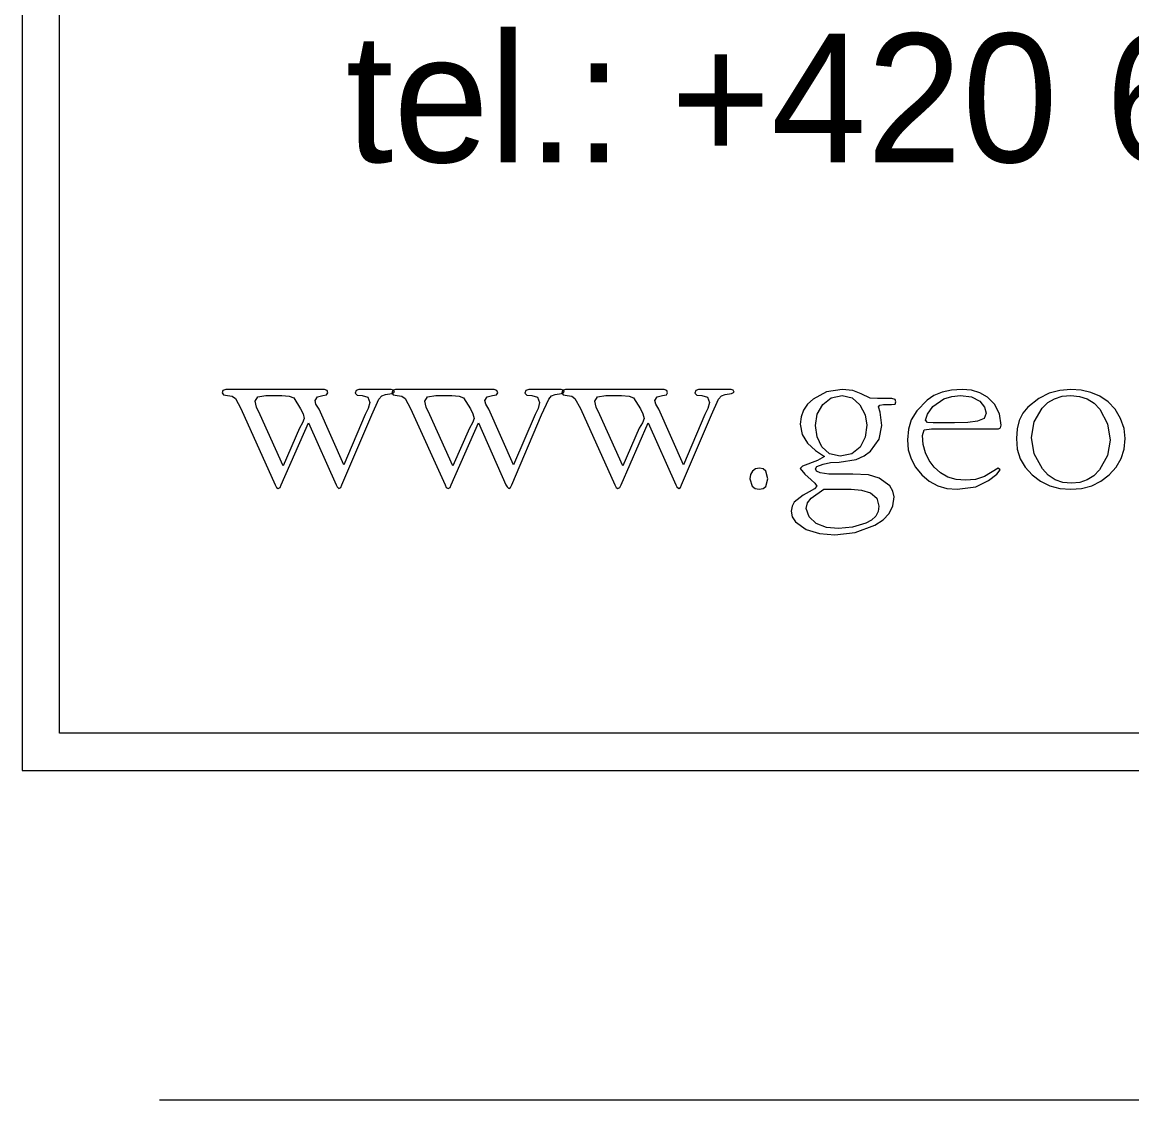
# Model space of a CAD drawing. Extents: x -866693 to -866303, y -1041966 to -1040244.
# Drawn here: x -866472.91 to -866463.07, y -1041358.19 to -1041348.63 of the extents above; entities that cross this region are included whole.
import ezdxf

# ---------------------------------------------------------------- set-up
doc = ezdxf.new("R2010")
doc.units = 0
doc.layers.add('Tabulka', color=7, linetype='Continuous')

msp = doc.modelspace()

# ---------------------------------------------------------------- linework, layer by layer
at = {"layer": 'Tabulka'}
for p, q in [((-866472.9062, -1041341.7608), (-866472.9062, -1041355.2654)), ((-866472.5765, -1041354.935), (-866472.5765, -1041342.0918)), ((-866446.6605, -1041354.935), (-866472.5765, -1041354.935)), ((-866472.9062, -1041355.2654), (-866445.1137, -1041355.2654)), ((-866471.6898, -1041358.1856), (-866378.9402, -1041358.1856))]:
    msp.add_line(p, q, dxfattribs=at)
for points in [[(-866469.6049, -1041351.9133), (-866469.6125, -1041351.8956), (-866469.6326, -1041351.8891), (-866469.9205, -1041351.8891), (-866469.9453, -1041351.8973), (-866469.9541, -1041351.9215), (-866469.9352, -1041351.9392), (-866469.8922, -1041351.9428), (-866469.8414, -1041351.9581), (-866469.8243, -1041352.0041), (-866469.8373, -1041352.0566), (-866469.8645, -1041352.1115), (-866470.055, -1041352.5575), (-866470.2739, -1041352.0649), (-866470.301, -1041352.0195), (-866470.3093, -1041351.9864), (-866470.288, -1041351.9534), (-866470.2403, -1041351.9428), (-866470.2066, -1041351.9369), (-866470.1954, -1041351.9186), (-866470.2031, -1041351.8968), (-866470.2261, -1041351.8891), (-866471.101, -1041351.8891), (-866471.1264, -1041351.8968), (-866471.134, -1041351.9186), (-866471.1222, -1041351.9369), (-866471.0862, -1041351.9428), (-866471.0444, -1041351.9498), (-866471.016, -1041351.9699), (-866470.9677, -1041352.0578), (-866470.6627, -1041352.7357), (-866470.6514, -1041352.7581), (-866470.6355, -1041352.7675), (-866470.6184, -1041352.7569), (-866470.6084, -1041352.7357), (-866470.3671, -1041352.1841), (-866470.1223, -1041352.7357), (-866470.1122, -1041352.7534), (-866470.0969, -1041352.7675), (-866470.0816, -1041352.7569), (-866470.0715, -1041352.7357), (-866469.8066, -1041352.1144), (-866469.7429, -1041351.974), (-866469.7164, -1041351.9463), (-866469.6857, -1041351.9339), (-866469.6285, -1041351.9257)], [(-866468.0993, -1041351.9133), (-866468.1064, -1041351.8956), (-866468.1271, -1041351.8891), (-866468.4144, -1041351.8891), (-866468.4391, -1041351.8973), (-866468.448, -1041351.9215), (-866468.4297, -1041351.9392), (-866468.386, -1041351.9428), (-866468.3353, -1041351.9581), (-866468.3182, -1041352.0041), (-866468.3312, -1041352.0566), (-866468.3583, -1041352.1115), (-866468.5489, -1041352.5575), (-866468.7677, -1041352.0649), (-866468.7949, -1041352.0195), (-866468.8031, -1041351.9864), (-866468.7819, -1041351.9534), (-866468.7347, -1041351.9428), (-866468.7005, -1041351.9369), (-866468.6893, -1041351.9186), (-866468.6969, -1041351.8968), (-866468.7205, -1041351.8891), (-866469.5948, -1041351.8891), (-866469.6202, -1041351.8968), (-866469.6279, -1041351.9186), (-866469.6161, -1041351.9369), (-866469.5801, -1041351.9428), (-866469.5382, -1041351.9498), (-866469.5105, -1041351.9699), (-866469.4615, -1041352.0578), (-866469.1565, -1041352.7357), (-866469.1453, -1041352.7581), (-866469.1294, -1041352.7675), (-866469.1123, -1041352.7569), (-866469.1022, -1041352.7357), (-866468.8609, -1041352.1841), (-866468.6161, -1041352.7357), (-866468.6061, -1041352.7534), (-866468.5908, -1041352.7675), (-866468.5754, -1041352.7569), (-866468.5654, -1041352.7357), (-866468.3005, -1041352.1144), (-866468.2368, -1041351.974), (-866468.2108, -1041351.9463), (-866468.1796, -1041351.9339), (-866468.1229, -1041351.9257)], [(-866466.5926, -1041351.9133), (-866466.5997, -1041351.8956), (-866466.6203, -1041351.8891), (-866466.9076, -1041351.8891), (-866466.9324, -1041351.8973), (-866466.9413, -1041351.9215), (-866466.923, -1041351.9392), (-866466.8793, -1041351.9428), (-866466.8286, -1041351.9581), (-866466.8115, -1041352.0041), (-866466.8244, -1041352.0566), (-866466.8516, -1041352.1115), (-866467.0421, -1041352.5575), (-866467.261, -1041352.0649), (-866467.2881, -1041352.0195), (-866467.2964, -1041351.9864), (-866467.2752, -1041351.9534), (-866467.228, -1041351.9428), (-866467.1937, -1041351.9369), (-866467.1825, -1041351.9186), (-866467.1902, -1041351.8968), (-866467.2132, -1041351.8891), (-866468.0881, -1041351.8891), (-866468.1135, -1041351.8968), (-866468.1212, -1041351.9186), (-866468.1094, -1041351.9369), (-866468.0734, -1041351.9428), (-866468.0315, -1041351.9498), (-866468.0038, -1041351.9699), (-866467.9548, -1041352.0578), (-866467.6498, -1041352.7357), (-866467.6386, -1041352.7581), (-866467.6226, -1041352.7675), (-866467.6055, -1041352.7569), (-866467.5955, -1041352.7357), (-866467.3542, -1041352.1841), (-866467.1094, -1041352.7357), (-866467.0994, -1041352.7534), (-866467.084, -1041352.7675), (-866467.0687, -1041352.7569), (-866467.0587, -1041352.7357), (-866466.7938, -1041352.1144), (-866466.73, -1041351.974), (-866466.7041, -1041351.9463), (-866466.6728, -1041351.9339), (-866466.6162, -1041351.9257)], [(-866465.1572, -1041351.9982), (-866465.1631, -1041351.9776), (-866465.1938, -1041351.9699), (-866465.2251, -1041351.9699), (-866465.3224, -1041351.9699), (-866465.3856, -1041351.9664), (-866465.4646, -1041351.9262), (-866465.5401, -1041351.8985), (-866465.6351, -1041351.8891), (-866465.7726, -1041351.9109), (-866465.8929, -1041351.974), (-866465.9431, -1041352.02), (-866465.9779, -1041352.0726), (-866465.9991, -1041352.1321), (-866466.0062, -1041352.197), (-866465.9903, -1041352.2879), (-866465.9413, -1041352.3652), (-866465.8711, -1041352.4295), (-866465.7908, -1041352.4826), (-866465.8534, -1041352.5197), (-866465.9867, -1041352.5699), (-866466.0062, -1041352.5894), (-866465.9655, -1041352.6407), (-866465.91, -1041352.6908), (-866465.877, -1041352.7197), (-866465.8599, -1041352.7469), (-866465.8811, -1041352.7711), (-866465.9259, -1041352.7958), (-866465.9796, -1041352.8265), (-866466.0599, -1041352.8867), (-866466.0793, -1041352.9227), (-866466.0864, -1041352.9675), (-866466.077, -1041353.0177), (-866466.0475, -1041353.0619), (-866465.9525, -1041353.1292), (-866465.8369, -1041353.1663), (-866465.7006, -1041353.1764), (-866465.5183, -1041353.1557), (-866465.3443, -1041353.092), (-866465.2705, -1041353.0448), (-866465.2168, -1041352.987), (-866465.185, -1041352.9191), (-866465.1744, -1041352.8407), (-866465.1838, -1041352.7893), (-866465.2121, -1041352.7439), (-866465.3065, -1041352.6743), (-866465.4009, -1041352.6442), (-866465.5389, -1041352.6401), (-866465.7525, -1041352.6401), (-866465.831, -1041352.6289), (-866465.8616, -1041352.6141), (-866465.8717, -1041352.5935), (-866465.8581, -1041352.5717), (-866465.8021, -1041352.5516), (-866465.7383, -1041352.5357), (-866465.6616, -1041352.5333), (-866465.5089, -1041352.5091), (-866465.4392, -1041352.4784), (-866465.382, -1041352.4348), (-866465.3065, -1041352.3286), (-866465.2817, -1041352.2094), (-866465.2971, -1041352.0914), (-866465.3118, -1041352.0425), (-866465.3012, -1041352.0283), (-866465.2676, -1041352.0236), (-866465.2328, -1041352.0236), (-866465.1979, -1041352.0236), (-866465.1637, -1041352.02)], [(-866464.2239, -1041352.2047), (-866464.2393, -1041352.1038), (-866464.2841, -1041352.02), (-866464.3467, -1041351.9569), (-866464.4139, -1041351.9174), (-866464.4882, -1041351.8962), (-866464.5691, -1041351.8891), (-866464.6646, -1041351.8956), (-866464.7478, -1041351.9133), (-866464.8204, -1041351.9439), (-866464.8811, -1041351.9852), (-866464.972, -1041352.0773), (-866465.0239, -1041352.1581), (-866465.0475, -1041352.2407), (-866465.0558, -1041352.3357), (-866465.0481, -1041352.4236), (-866465.0239, -1041352.5038), (-866464.9844, -1041352.5787), (-866464.9289, -1041352.646), (-866464.8623, -1041352.702), (-866464.7873, -1041352.7427), (-866464.7053, -1041352.7663), (-866464.6151, -1041352.774), (-866464.4505, -1041352.7522), (-866464.3354, -1041352.6967), (-866464.2635, -1041352.6383), (-866464.2346, -1041352.6006), (-866464.2505, -1041352.5864), (-866464.3726, -1041352.6607), (-866464.4517, -1041352.6861), (-866464.5407, -1041352.6938), (-866464.6227, -1041352.6867), (-866464.6965, -1041352.6649), (-866464.7614, -1041352.6289), (-866464.8174, -1041352.5781), (-866464.8629, -1041352.5174), (-866464.8953, -1041352.4501), (-866464.9154, -1041352.3764), (-866464.9213, -1041352.2967), (-866464.9077, -1041352.2454), (-866464.841, -1041352.2377), (-866464.2475, -1041352.2377), (-866464.2298, -1041352.2301)], [(-866463.1237, -1041352.3245), (-866463.1343, -1041352.2336), (-866463.165, -1041352.1451), (-866463.2134, -1041352.0649), (-866463.2759, -1041351.9988), (-866463.349, -1041351.9493), (-866463.4281, -1041351.915), (-866463.5136, -1041351.8962), (-866463.6069, -1041351.8891), (-866463.7054, -1041351.8973), (-866463.7986, -1041351.9203), (-866463.8918, -1041351.9681), (-866463.9891, -1041352.0466), (-866464.0334, -1041352.1003), (-866464.0647, -1041352.164), (-866464.0835, -1041352.2389), (-866464.0894, -1041352.3245), (-866464.0812, -1041352.4177), (-866464.0546, -1041352.5026), (-866464.011, -1041352.5787), (-866463.9496, -1041352.6466), (-866463.8759, -1041352.7026), (-866463.7939, -1041352.7427), (-866463.7042, -1041352.7663), (-866463.6069, -1041352.774), (-866463.5107, -1041352.7663), (-866463.4216, -1041352.7427), (-866463.3396, -1041352.702), (-866463.2653, -1041352.646), (-866463.2033, -1041352.5781), (-866463.1597, -1041352.5014), (-866463.1331, -1041352.4171)], [(-866470.4043, -1041352.1451), (-866470.419, -1041352.1852), (-866470.4461, -1041352.2307), (-866470.5925, -1041352.5658), (-866470.796, -1041352.1133), (-866470.8284, -1041352.0454), (-866470.8402, -1041351.9917), (-866470.8172, -1041351.9552), (-866470.7441, -1041351.9428), (-866470.6025, -1041351.9428), (-866470.5376, -1041351.9481), (-866470.4986, -1041351.9622), (-866470.4367, -1041352.0608), (-866470.4155, -1041352.1056)], [(-866468.8981, -1041352.1451), (-866468.9129, -1041352.1852), (-866468.94, -1041352.2307), (-866469.0869, -1041352.5658), (-866469.2898, -1041352.1133), (-866469.3223, -1041352.0454), (-866469.3341, -1041351.9917), (-866469.3111, -1041351.9552), (-866469.2379, -1041351.9428), (-866469.0969, -1041351.9428), (-866469.0314, -1041351.9481), (-866468.9925, -1041351.9622), (-866468.9306, -1041352.0608), (-866468.9099, -1041352.1056)], [(-866467.3914, -1041352.1451), (-866467.4061, -1041352.1852), (-866467.4333, -1041352.2307), (-866467.5802, -1041352.5658), (-866467.7831, -1041352.1133), (-866467.8156, -1041352.0454), (-866467.8274, -1041351.9917), (-866467.8043, -1041351.9552), (-866467.7312, -1041351.9428), (-866467.5902, -1041351.9428), (-866467.5247, -1041351.9481), (-866467.4858, -1041351.9622), (-866467.4238, -1041352.0608), (-866467.4032, -1041352.1056)], [(-866465.4156, -1041352.2065), (-866465.431, -1041352.3127), (-866465.4752, -1041352.4012), (-866465.549, -1041352.4602), (-866465.651, -1041352.4796), (-866465.7454, -1041352.459), (-866465.815, -1041352.397), (-866465.8575, -1041352.3085), (-866465.8717, -1041352.2082), (-866465.8557, -1041352.1091), (-866465.8074, -1041352.0224), (-866465.7319, -1041351.9628), (-866465.6345, -1041351.9428), (-866465.546, -1041351.964), (-866465.4764, -1041352.0259), (-866465.431, -1041352.1133)], [(-866464.3579, -1041352.1003), (-866464.3761, -1041352.1475), (-866464.4351, -1041352.1711), (-866464.5195, -1041352.1817), (-866464.6387, -1041352.1841), (-866464.6646, -1041352.1841), (-866464.8269, -1041352.1841), (-866464.8776, -1041352.1817), (-866464.8953, -1041352.1616), (-866464.8788, -1041352.1091), (-866464.8304, -1041352.0401), (-866464.7319, -1041351.9729), (-866464.6623, -1041351.9504), (-866464.585, -1041351.9428), (-866464.4876, -1041351.9552), (-866464.4145, -1041351.9935), (-866464.3726, -1041352.0472)], [(-866463.2582, -1041352.3374), (-866463.2818, -1041352.4755), (-866463.3526, -1041352.6012), (-866463.4027, -1041352.6542), (-866463.4611, -1041352.6908), (-866463.5272, -1041352.7138), (-866463.5998, -1041352.7209), (-866463.6771, -1041352.7132), (-866463.7455, -1041352.6891), (-866463.8063, -1041352.6495), (-866463.8588, -1041352.5935), (-866463.9313, -1041352.4607), (-866463.9555, -1041352.3156), (-866463.9319, -1041352.1752), (-866463.8617, -1041352.0543), (-866463.811, -1041352.0059), (-866463.7514, -1041351.9711), (-866463.6841, -1041351.9498), (-866463.6074, -1041351.9428), (-866463.5302, -1041351.9504), (-866463.4611, -1041351.9729), (-866463.401, -1041352.0106), (-866463.3502, -1041352.0637), (-866463.2812, -1041352.1923)], [(-866466.2935, -1041352.6802), (-866466.3106, -1041352.6135), (-866466.3336, -1041352.5935), (-866466.3672, -1041352.5864), (-866466.4038, -1041352.5935), (-866466.4309, -1041352.6124), (-866466.4486, -1041352.643), (-866466.4545, -1041352.6802), (-866466.4321, -1041352.7475), (-866466.4062, -1041352.7675), (-866466.3708, -1041352.774), (-866466.336, -1041352.7681), (-866466.3118, -1041352.7492)], [(-866465.3083, -1041352.9227), (-866465.3159, -1041352.971), (-866465.3372, -1041353.0123), (-866465.3738, -1041353.0466), (-866465.4239, -1041353.0743), (-866465.5431, -1041353.1109), (-866465.6675, -1041353.1227), (-866465.7726, -1041353.1115), (-866465.8646, -1041353.0767), (-866465.9283, -1041353.0194), (-866465.9525, -1041352.9433), (-866465.9419, -1041352.8938), (-866465.9094, -1041352.8519), (-866465.7956, -1041352.774), (-866465.5549, -1041352.774), (-866465.4622, -1041352.7829), (-866465.3826, -1041352.8065), (-866465.3271, -1041352.8519)]]:
    msp.add_lwpolyline(points, close=True, dxfattribs=at)

# ---------------------------------------------------------------- texts
msp.add_text('tel.: +420 602 423 686', height=1.140131, dxfattribs=at).set_placement((-866470.0377, -1041349.8745))

doc.saveas('drawing.dxf')
